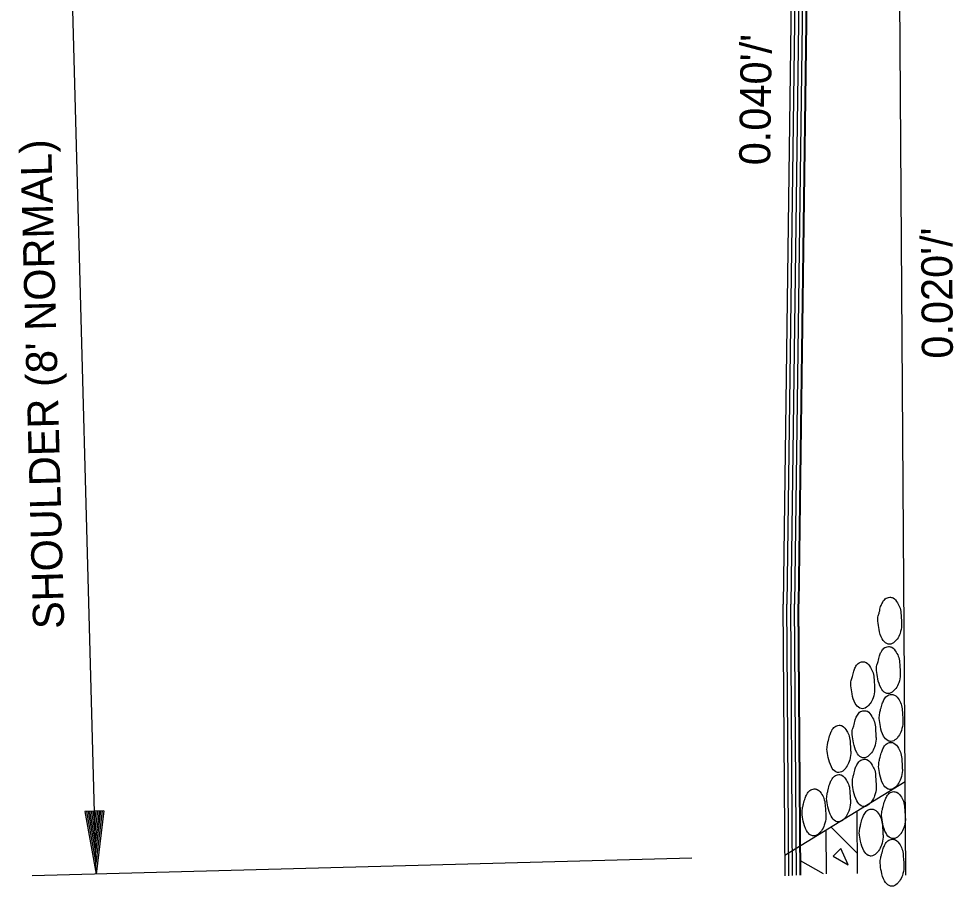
# Model space of a CAD drawing. Extents: x 1929624 to 1935547, y 596315 to 605721.
# Drawn here: x 1931762.6 to 1931943.3, y 600418.2 to 600586 of the extents above; entities that cross this region are included whole.
import ezdxf

# ---------------------------------------------------------------- set-up
doc = ezdxf.new("R2010")
doc.units = 0
doc.layers.add('Default', color=7, linetype='Continuous')

msp = doc.modelspace()

# ---------------------------------------------------------------- linework, layer by layer
at = {"layer": 'Default'}
for p, q in [((1931934.09, 600420.4), (1931931.39, 600809)), ((1931777.56, 600420.59), (1931768.8, 600746.92)), ((1931912.31, 600618.68), (1931910.39, 600472.78)), ((1931913.04, 600618.7), (1931911.12, 600472.8)), ((1931913.77, 600618.67), (1931911.85, 600472.77)), ((1931914.5, 600618.69), (1931912.58, 600472.79)), ((1931915.23, 600618.66), (1931913.31, 600472.76)), ((1931915.32, 600618.66), (1931913.4, 600472.86)), ((1931910.76, 600420.26), (1931910.39, 600472.78)), ((1931911.48, 600420.28), (1931911.12, 600472.8)), ((1931912.21, 600420.32), (1931911.85, 600472.82)), ((1931912.94, 600420.36), (1931912.58, 600472.84)), ((1931913.67, 600420.41), (1931913.31, 600472.81)), ((1931913.77, 600420.41), (1931913.4, 600472.86)), ((1931933.97, 600438.45), (1931910.73, 600424.17)), ((1931779.08, 600432.81), (1931775.41, 600432.71)), ((1931776.65, 600432.75), (1931777.34, 600428.8)), ((1931776.97, 600432.76), (1931777.28, 600430.84)), ((1931777.52, 600432.77), (1931777.28, 600430.84)), ((1931777.84, 600432.78), (1931777.34, 600428.8)), ((1931778.16, 600432.79), (1931777.39, 600426.76)), ((1931778.45, 600432.8), (1931777.45, 600424.72)), ((1931778.76, 600432.8), (1931777.5, 600422.63)), ((1931779.08, 600432.81), (1931777.56, 600420.59)), ((1931775.41, 600432.71), (1931777.56, 600420.59)), ((1931775.73, 600432.72), (1931777.5, 600422.63)), ((1931776.04, 600432.73), (1931777.45, 600424.72)), ((1931776.33, 600432.74), (1931777.39, 600426.76)), ((1931924.74, 600420.7), (1931924.66, 600432.73)), ((1931924.71, 600424.64), (1931919.69, 600429.68)), ((1931918.77, 600420.67), (1931918.71, 600429.07)), ((1931892.72, 600423.69), (1931765.22, 600420.26)), ((1931918.18, 600420.63), (1931913.72, 600423.13))]:
    msp.add_line(p, q, dxfattribs=at)
msp.add_lwpolyline([(1931922.93, 600422.37), (1931921.54, 600425.54), (1931920.02, 600424.04), (1931922.93, 600422.37)], dxfattribs=at)
for points in [[(1931928.68, 600469.49), (1931928.92, 600467.89), (1931929.55, 600466.06), (1931930.4, 600465.16), (1931930.94, 600465.03), (1931931.9, 600465.49), (1931932.42, 600466.04), (1931932.97, 600467.13), (1931933.27, 600468.69), (1931933.25, 600469.47), (1931933.17, 600470.68), (1931932.99, 600471.99), (1931932.47, 600473.05), (1931931.62, 600474), (1931930.99, 600474.12), (1931930.12, 600473.81), (1931929.56, 600473.06), (1931929.23, 600472.33), (1931928.97, 600471.25), (1931928.75, 600470.52), (1931928.68, 600469.49)], [(1931928.43, 600459.96), (1931928.67, 600458.36), (1931929.3, 600456.53), (1931930.15, 600455.63), (1931930.69, 600455.5), (1931931.65, 600455.96), (1931932.17, 600456.51), (1931932.73, 600457.59), (1931933.02, 600459.16), (1931933, 600459.93), (1931932.92, 600461.15), (1931932.74, 600462.45), (1931932.23, 600463.51), (1931931.37, 600464.46), (1931930.74, 600464.59), (1931929.87, 600464.27), (1931929.31, 600463.53), (1931928.99, 600462.79), (1931928.73, 600461.71), (1931928.5, 600460.98), (1931928.43, 600459.96)], [(1931923.46, 600457.02), (1931923.7, 600455.42), (1931924.33, 600453.59), (1931925.18, 600452.69), (1931925.72, 600452.56), (1931926.68, 600453.02), (1931927.2, 600453.57), (1931927.76, 600454.66), (1931928.05, 600456.22), (1931928.03, 600457), (1931927.95, 600458.21), (1931927.77, 600459.52), (1931927.26, 600460.57), (1931926.41, 600461.52), (1931925.77, 600461.65), (1931924.9, 600461.34), (1931924.34, 600460.59), (1931924.02, 600459.85), (1931923.76, 600458.78), (1931923.53, 600458.04), (1931923.46, 600457.02)], [(1931928.94, 600450.71), (1931929.18, 600449.11), (1931929.81, 600447.28), (1931930.66, 600446.38), (1931931.25, 600446.25), (1931932.21, 600446.71), (1931932.68, 600447.26), (1931933.23, 600448.34), (1931933.53, 600449.91), (1931933.51, 600450.69), (1931933.43, 600451.9), (1931933.25, 600453.21), (1931932.78, 600454.26), (1931931.88, 600455.21), (1931931.29, 600455.34), (1931930.43, 600455.03), (1931929.86, 600454.28), (1931929.54, 600453.54), (1931929.23, 600452.47), (1931929.06, 600451.73), (1931928.94, 600450.71)], [(1931923.73, 600447.56), (1931923.97, 600445.96), (1931924.6, 600444.13), (1931925.45, 600443.18), (1931925.99, 600443.05), (1931926.95, 600443.52), (1931927.47, 600444.07), (1931928.03, 600445.15), (1931928.33, 600446.71), (1931928.3, 600447.54), (1931928.22, 600448.75), (1931928.04, 600450.06), (1931927.53, 600451.07), (1931926.68, 600452.07), (1931926.04, 600452.19), (1931925.17, 600451.88), (1931924.61, 600451.14), (1931924.29, 600450.4), (1931924.03, 600449.27), (1931923.8, 600448.59), (1931923.73, 600447.56)], [(1931918.85, 600444.75), (1931919.09, 600443.15), (1931919.72, 600441.32), (1931920.57, 600440.37), (1931921.16, 600440.24), (1931922.12, 600440.7), (1931922.59, 600441.25), (1931923.14, 600442.34), (1931923.44, 600443.9), (1931923.42, 600444.73), (1931923.34, 600445.94), (1931923.16, 600447.25), (1931922.69, 600448.26), (1931921.79, 600449.25), (1931921.2, 600449.38), (1931920.34, 600449.07), (1931919.77, 600448.32), (1931919.45, 600447.59), (1931919.14, 600446.46), (1931918.97, 600445.77), (1931918.85, 600444.75)], [(1931928.83, 600441.42), (1931929.07, 600439.82), (1931929.7, 600437.99), (1931930.55, 600437.09), (1931931.14, 600436.96), (1931932.1, 600437.42), (1931932.57, 600437.97), (1931933.13, 600439.06), (1931933.42, 600440.62), (1931933.4, 600441.4), (1931933.32, 600442.61), (1931933.14, 600443.92), (1931932.68, 600444.97), (1931931.77, 600445.92), (1931931.19, 600446.05), (1931930.32, 600445.74), (1931929.76, 600444.99), (1931929.44, 600444.26), (1931929.13, 600443.18), (1931928.95, 600442.44), (1931928.83, 600441.42)], [(1931923.77, 600438.16), (1931924, 600436.57), (1931924.64, 600434.74), (1931925.49, 600433.79), (1931926.03, 600433.65), (1931926.99, 600434.12), (1931927.51, 600434.67), (1931928.06, 600435.75), (1931928.36, 600437.32), (1931928.34, 600438.14), (1931928.26, 600439.35), (1931928.08, 600440.66), (1931927.56, 600441.67), (1931926.71, 600442.67), (1931926.07, 600442.8), (1931925.21, 600442.48), (1931924.64, 600441.74), (1931924.32, 600441), (1931924.06, 600439.87), (1931923.84, 600439.19), (1931923.77, 600438.16)], [(1931918.79, 600435.2), (1931919.03, 600433.6), (1931919.66, 600431.77), (1931920.51, 600430.82), (1931921.1, 600430.69), (1931922.06, 600431.16), (1931922.53, 600431.71), (1931923.08, 600432.79), (1931923.38, 600434.35), (1931923.36, 600435.18), (1931923.28, 600436.39), (1931923.1, 600437.7), (1931922.63, 600438.71), (1931921.73, 600439.71), (1931921.14, 600439.84), (1931920.28, 600439.52), (1931919.71, 600438.78), (1931919.39, 600438.04), (1931919.08, 600436.91), (1931918.91, 600436.23), (1931918.79, 600435.2)], [(1931914.03, 600432.43), (1931914.27, 600430.84), (1931914.9, 600429), (1931915.76, 600428.1), (1931916.34, 600427.97), (1931917.3, 600428.44), (1931917.77, 600428.98), (1931918.33, 600430.07), (1931918.63, 600431.63), (1931918.61, 600432.41), (1931918.52, 600433.62), (1931918.34, 600434.93), (1931917.88, 600435.99), (1931916.98, 600436.94), (1931916.39, 600437.07), (1931915.52, 600436.75), (1931914.96, 600436.01), (1931914.64, 600435.27), (1931914.33, 600434.19), (1931914.15, 600433.46), (1931914.03, 600432.43)], [(1931929.4, 600431.91), (1931929.64, 600430.31), (1931930.27, 600428.48), (1931931.12, 600427.58), (1931931.71, 600427.45), (1931932.67, 600427.91), (1931933.14, 600428.46), (1931933.7, 600429.54), (1931934, 600431.11), (1931933.97, 600431.88), (1931933.89, 600433.1), (1931933.71, 600434.4), (1931933.25, 600435.46), (1931932.35, 600436.41), (1931931.76, 600436.54), (1931930.89, 600436.22), (1931930.33, 600435.48), (1931930.01, 600434.74), (1931929.7, 600433.66), (1931929.52, 600432.93), (1931929.4, 600431.91)], [(1931925.1, 600428.55), (1931925.34, 600426.95), (1931925.97, 600425.12), (1931926.82, 600424.22), (1931927.41, 600424.09), (1931928.37, 600424.55), (1931928.84, 600425.1), (1931929.4, 600426.19), (1931929.69, 600427.75), (1931929.67, 600428.53), (1931929.59, 600429.74), (1931929.41, 600431.05), (1931928.94, 600432.1), (1931928.04, 600433.05), (1931927.46, 600433.18), (1931926.59, 600432.87), (1931926.03, 600432.12), (1931925.71, 600431.39), (1931925.4, 600430.31), (1931925.22, 600429.57), (1931925.1, 600428.55)], [(1931929.12, 600422.7), (1931929.36, 600421.1), (1931929.99, 600419.27), (1931930.85, 600418.37), (1931931.43, 600418.24), (1931932.39, 600418.71), (1931932.86, 600419.25), (1931933.42, 600420.34), (1931933.72, 600421.9), (1931933.7, 600422.68), (1931933.61, 600423.89), (1931933.43, 600425.2), (1931932.97, 600426.26), (1931932.07, 600427.2), (1931931.48, 600427.33), (1931930.61, 600427.02), (1931930.05, 600426.28), (1931929.73, 600425.54), (1931929.42, 600424.46), (1931929.24, 600423.73), (1931929.12, 600422.7)]]:
    msp.add_spline(points, degree=3, dxfattribs=at)

# ---------------------------------------------------------------- texts
for s, rotation, p in [("0.040'/'", 89.2471, (1931907.86, 600557.62)), ("SHOULDER (8' NORMAL)", 91.5377, (1931771.42, 600468.06)), ("0.020'/'", 90.3914, (1931943.2, 600520.28))]:
    msp.add_text(s, height=6, rotation=rotation, dxfattribs=at).set_placement(p)

doc.saveas('drawing.dxf')
